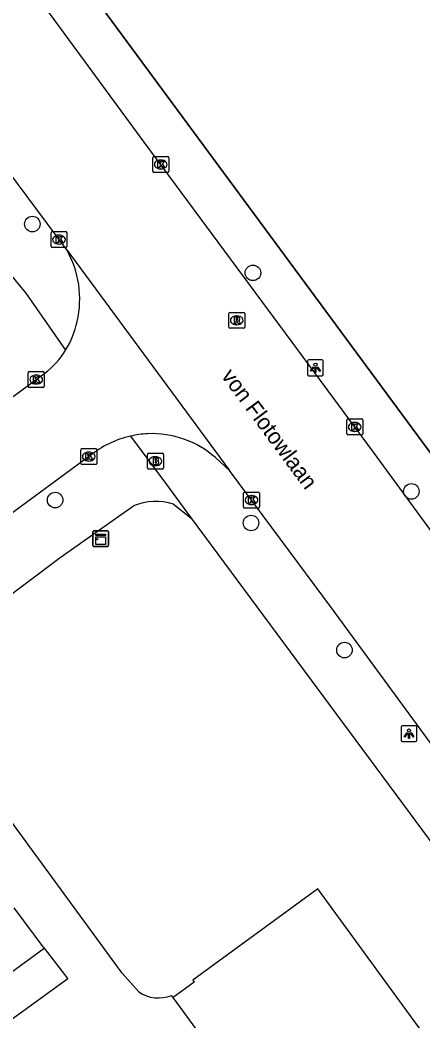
# Model space of a CAD drawing. Extents: x 159040 to 160094, y 381214 to 382518.
# Drawn here: x 159833.6 to 159859, y 382144.1 to 382207.1 of the extents above; entities that cross this region are included whole.
import ezdxf

# ---------------------------------------------------------------- set-up
doc = ezdxf.new("R2010")
doc.units = 0
for name, color, linetype in [('IMGEO_Boom', 7, 'Continuous'), ('IMGEO_Brandkraan', 7, 'Continuous'), ('IMGEO_Hek', 7, 'Continuous'), ('IMGEO_Kast', 7, 'Continuous'), ('IMGEO_Kolk', 7, 'Continuous'), ('IMGEO_Lichtpunt', 7, 'Continuous'), ('IMGEO_Openbare_ruimte_label', 7, 'Continuous'), ('IMGEO_Pand', 7, 'Continuous'), ('IMGEO_Rijbaan_lokaal_gesloten', 7, 'Continuous'), ('IMGEO_Rijbaan_lokaal_open', 7, 'Continuous'), ('IMGEO_Rioolput', 7, 'Continuous'), ('IMGEO_Voetpad_gesloten', 7, 'Continuous'), ('IMGEO_Voetpad_open', 7, 'Continuous')]:
    doc.layers.add(name, color=color, linetype=linetype)

msp = doc.modelspace()

# ---------------------------------------------------------------- linework, layer by layer
at = {"layer": 'IMGEO_Boom'}
for centre in [(159834.423, 382194.255), (159848.303, 382191.182), (159858.274, 382177.424), (159835.855, 382176.88), (159848.185, 382175.439), (159854.064, 382167.436)]:
    msp.add_circle(centre, 0.489, dxfattribs=at)
at = {"layer": 'IMGEO_Brandkraan'}
for p, q in [((159841.668, 382178.902), (159841.668, 382179.754)), ((159841.743, 382179.828), (159842.595, 382179.828)), ((159842.669, 382179.754), (159842.669, 382178.902)), ((159842.179, 382179.048), (159842.154, 382179.048)), ((159842.156, 382179.608), (159842.181, 382179.608)), ((159842.595, 382178.828), (159841.743, 382178.828))]:
    msp.add_line(p, q, dxfattribs=at)
for points in [[(159841.668, 382178.902), (159841.668, 382179.754)], [(159841.743, 382179.828), (159842.595, 382179.828)], [(159842.669, 382179.754), (159842.669, 382178.902)], [(159842.016, 382179.528), (159842.016, 382179.128), (159842.229, 382179.128)], [(159842.247, 382179.528), (159842.016, 382179.528)], [(159842.195, 382179.447), (159842.141, 382179.447), (159842.141, 382179.371)], [(159842.141, 382179.371), (159842.194, 382179.371)], [(159842.203, 382179.295), (159842.141, 382179.295), (159842.141, 382179.214)], [(159842.141, 382179.214), (159842.203, 382179.214)], [(159842.595, 382178.828), (159841.743, 382178.828)]]:
    msp.add_lwpolyline(points, dxfattribs=at)
for centre, radius, start, end in [((159841.745, 382179.752), 0.0765, 91.55205, 178.44795), ((159841.745, 382179.752), 0.0765, 91.55205, 178.44795), ((159842.593, 382179.752), 0.0765, 1.55205, 88.44795), ((159842.593, 382179.752), 0.0765, 1.55205, 88.44795), ((159842.196, 382179.409), 0.0379, 267.82845, 90.93552), ((159842.204, 382179.254), 0.0404, 269.87594, 90.50774), ((159842.235, 382179.379), 0.251, 268.66757, 293.53466), ((159842.251, 382179.383), 0.145, 59.4692, 91.53667), ((159842.276, 382179.43), 0.0922, 285.51372, 58.15012), ((159842.281, 382179.238), 0.105, 301.31148, 78.98903), ((159841.745, 382178.904), 0.0765, 181.55205, 268.44795), ((159841.745, 382178.904), 0.0765, 181.55205, 268.44795), ((159842.593, 382178.904), 0.0765, 271.55205, 358.44795), ((159842.593, 382178.904), 0.0765, 271.55205, 358.44795)]:
    msp.add_arc(centre, radius, start, end, dxfattribs=at)
for centre, major_axis, ratio, start_param, end_param in [((159842.155, 382179.328), (-0.387, 0.002), 0.722429, 4.712389, 7.853982), ((159842.18, 382179.328), (-0.39, 0.002), 0.717154, 1.570796, 4.712389)]:
    msp.add_ellipse(centre, major_axis=major_axis, ratio=ratio, start_param=start_param, end_param=end_param, dxfattribs=at)
at = {"layer": 'IMGEO_Hek'}
msp.add_lwpolyline([(159867.666, 382168.76), (159815.302, 382239.717)], dxfattribs=at)
at = {"layer": 'IMGEO_Kast'}
for p, q in [((159838.222, 382174.025), (159838.222, 382174.866)), ((159838.222, 382174.866), (159838.222, 382174.025)), ((159838.297, 382174.95), (159839.138, 382174.95)), ((159839.138, 382174.95), (159838.297, 382174.95)), ((159839.222, 382174.875), (159839.222, 382174.034)), ((159839.222, 382174.034), (159839.222, 382174.875)), ((159839.147, 382173.95), (159838.306, 382173.95)), ((159838.306, 382173.95), (159839.147, 382173.95))]:
    msp.add_line(p, q, dxfattribs=at)
for points in [[(159838.417, 382174.74), (159839.017, 382174.74), (159839.017, 382174.655), (159838.417, 382174.655), (159838.417, 382174.74)], [(159838.417, 382174.565), (159839.017, 382174.565), (159839.017, 382174.076), (159838.417, 382174.076), (159838.417, 382174.565)]]:
    msp.add_lwpolyline(points, dxfattribs=at)
msp.add_circle((159838.501, 382174.414), 0.0377, dxfattribs=at)
for centre, start, end in [((159838.3, 382174.872), 92.4484, 184.28452), ((159838.3, 382174.872), 92.4484, 184.28452), ((159839.144, 382174.872), 2.4484, 94.28452), ((159839.144, 382174.872), 2.4484, 94.28452), ((159838.3, 382174.028), 182.4484, 274.28452), ((159838.3, 382174.028), 182.4484, 274.28452), ((159839.144, 382174.028), 272.4484, 4.28452), ((159839.144, 382174.028), 272.4484, 4.28452)]:
    msp.add_arc(centre, 0.0779, start, end, dxfattribs=at)
at = {"layer": 'IMGEO_Kolk'}
for p, q in [((159842.001, 382197.582), (159842.001, 382198.434)), ((159842.076, 382198.508), (159842.928, 382198.508)), ((159842.489, 382198.288), (159842.514, 382198.288)), ((159843.002, 382198.434), (159843.002, 382197.582)), ((159842.928, 382197.508), (159842.076, 382197.508)), ((159842.512, 382197.728), (159842.487, 382197.728)), ((159835.6, 382192.852), (159835.6, 382193.704)), ((159835.675, 382193.778), (159836.527, 382193.778)), ((159836.088, 382193.558), (159836.113, 382193.558)), ((159836.601, 382193.704), (159836.601, 382192.852)), ((159836.111, 382192.998), (159836.086, 382192.998)), ((159836.527, 382192.778), (159835.675, 382192.778)), ((159834.164, 382184.042), (159834.164, 382184.894)), ((159834.239, 382184.968), (159835.091, 382184.968)), ((159834.652, 382184.748), (159834.677, 382184.748)), ((159835.165, 382184.894), (159835.165, 382184.042)), ((159834.675, 382184.188), (159834.65, 382184.188)), ((159835.091, 382183.968), (159834.239, 382183.968)), ((159854.211, 382181.059), (159854.211, 382181.911)), ((159854.286, 382181.985), (159855.138, 382181.985)), ((159854.699, 382181.765), (159854.724, 382181.765)), ((159855.212, 382181.911), (159855.212, 382181.059)), ((159855.138, 382180.985), (159854.286, 382180.985)), ((159854.722, 382181.205), (159854.697, 382181.205)), ((159837.474, 382179.191), (159837.474, 382180.043)), ((159837.549, 382180.117), (159838.401, 382180.117)), ((159837.962, 382179.897), (159837.987, 382179.897)), ((159838.475, 382180.043), (159838.475, 382179.191)), ((159838.401, 382179.117), (159837.549, 382179.117)), ((159837.985, 382179.337), (159837.96, 382179.337)), ((159847.713, 382176.454), (159847.713, 382177.306)), ((159847.788, 382177.38), (159848.64, 382177.38)), ((159848.201, 382177.16), (159848.226, 382177.16)), ((159848.714, 382177.306), (159848.714, 382176.454)), ((159848.224, 382176.6), (159848.199, 382176.6)), ((159848.64, 382176.38), (159847.788, 382176.38))]:
    msp.add_line(p, q, dxfattribs=at)
for points in [[(159842.001, 382197.582), (159842.001, 382198.434)], [(159842.076, 382198.508), (159842.928, 382198.508)], [(159842.322, 382198.208), (159842.445, 382198.208), (159842.445, 382198.057), (159842.575, 382198.208), (159842.739, 382198.208), (159842.593, 382198.057), (159842.746, 382197.808), (159842.594, 382197.808), (159842.509, 382197.972), (159842.445, 382197.905), (159842.445, 382197.808), (159842.322, 382197.808), (159842.322, 382198.208)], [(159843.002, 382198.434), (159843.002, 382197.582)], [(159842.928, 382197.508), (159842.076, 382197.508)], [(159835.6, 382192.852), (159835.6, 382193.704)], [(159835.675, 382193.778), (159836.527, 382193.778)], [(159835.921, 382193.478), (159836.044, 382193.478), (159836.044, 382193.327), (159836.174, 382193.478), (159836.338, 382193.478), (159836.192, 382193.327), (159836.345, 382193.078), (159836.193, 382193.078), (159836.108, 382193.242), (159836.044, 382193.175), (159836.044, 382193.078), (159835.921, 382193.078), (159835.921, 382193.478)], [(159836.601, 382193.704), (159836.601, 382192.852)], [(159836.527, 382192.778), (159835.675, 382192.778)], [(159834.164, 382184.042), (159834.164, 382184.894)], [(159834.239, 382184.968), (159835.091, 382184.968)], [(159834.485, 382184.668), (159834.608, 382184.668), (159834.608, 382184.517), (159834.738, 382184.668), (159834.902, 382184.668), (159834.756, 382184.517), (159834.909, 382184.268), (159834.757, 382184.268), (159834.672, 382184.432), (159834.608, 382184.365), (159834.608, 382184.268), (159834.485, 382184.268), (159834.485, 382184.668)], [(159835.165, 382184.894), (159835.165, 382184.042)], [(159835.091, 382183.968), (159834.239, 382183.968)], [(159854.211, 382181.059), (159854.211, 382181.911)], [(159854.286, 382181.985), (159855.138, 382181.985)], [(159854.532, 382181.685), (159854.655, 382181.685), (159854.655, 382181.534), (159854.785, 382181.685), (159854.949, 382181.685), (159854.803, 382181.534), (159854.956, 382181.285), (159854.804, 382181.285), (159854.719, 382181.449), (159854.655, 382181.382), (159854.655, 382181.285), (159854.532, 382181.285), (159854.532, 382181.685)], [(159855.212, 382181.911), (159855.212, 382181.059)], [(159855.138, 382180.985), (159854.286, 382180.985)], [(159837.474, 382179.191), (159837.474, 382180.043)], [(159837.549, 382180.117), (159838.401, 382180.117)], [(159837.795, 382179.817), (159837.918, 382179.817), (159837.918, 382179.666), (159838.048, 382179.817), (159838.212, 382179.817), (159838.066, 382179.666), (159838.219, 382179.417), (159838.067, 382179.417), (159837.982, 382179.581), (159837.918, 382179.514), (159837.918, 382179.417), (159837.795, 382179.417), (159837.795, 382179.817)], [(159838.475, 382180.043), (159838.475, 382179.191)], [(159838.401, 382179.117), (159837.549, 382179.117)], [(159847.713, 382176.454), (159847.713, 382177.306)], [(159847.788, 382177.38), (159848.64, 382177.38)], [(159848.714, 382177.306), (159848.714, 382176.454)], [(159848.034, 382177.08), (159848.157, 382177.08), (159848.157, 382176.929), (159848.287, 382177.08), (159848.451, 382177.08), (159848.305, 382176.929), (159848.458, 382176.68), (159848.306, 382176.68), (159848.221, 382176.844), (159848.157, 382176.777), (159848.157, 382176.68), (159848.034, 382176.68), (159848.034, 382177.08)], [(159848.64, 382176.38), (159847.788, 382176.38)]]:
    msp.add_lwpolyline(points, dxfattribs=at)
for centre, start, end in [((159842.078, 382198.432), 91.55205, 178.44795), ((159842.078, 382198.432), 91.55205, 178.44795), ((159842.926, 382198.432), 1.55205, 88.44795), ((159842.926, 382198.432), 1.55205, 88.44795), ((159842.078, 382197.584), 181.55205, 268.44795), ((159842.078, 382197.584), 181.55205, 268.44795), ((159842.926, 382197.584), 271.55205, 358.44795), ((159842.926, 382197.584), 271.55205, 358.44795), ((159835.677, 382193.702), 91.55205, 178.44795), ((159835.677, 382193.702), 91.55205, 178.44795), ((159836.525, 382193.702), 1.55205, 88.44795), ((159836.525, 382193.702), 1.55205, 88.44795), ((159835.677, 382192.854), 181.55205, 268.44795), ((159835.677, 382192.854), 181.55205, 268.44795), ((159836.525, 382192.854), 271.55205, 358.44795), ((159836.525, 382192.854), 271.55205, 358.44795), ((159834.241, 382184.892), 91.55205, 178.44795), ((159834.241, 382184.892), 91.55205, 178.44795), ((159835.089, 382184.892), 1.55205, 88.44795), ((159835.089, 382184.892), 1.55205, 88.44795), ((159834.241, 382184.044), 181.55205, 268.44795), ((159834.241, 382184.044), 181.55205, 268.44795), ((159835.089, 382184.044), 271.55205, 358.44795), ((159835.089, 382184.044), 271.55205, 358.44795), ((159854.288, 382181.909), 91.55205, 178.44795), ((159854.288, 382181.909), 91.55205, 178.44795), ((159855.136, 382181.909), 1.55205, 88.44795), ((159855.136, 382181.909), 1.55205, 88.44795), ((159854.288, 382181.061), 181.55205, 268.44795), ((159854.288, 382181.061), 181.55205, 268.44795), ((159855.136, 382181.061), 271.55205, 358.44795), ((159855.136, 382181.061), 271.55205, 358.44795), ((159837.551, 382180.041), 91.55205, 178.44795), ((159837.551, 382180.041), 91.55205, 178.44795), ((159838.399, 382180.041), 1.55205, 88.44795), ((159838.399, 382180.041), 1.55205, 88.44795), ((159837.551, 382179.193), 181.55205, 268.44795), ((159837.551, 382179.193), 181.55205, 268.44795), ((159838.399, 382179.193), 271.55205, 358.44795), ((159838.399, 382179.193), 271.55205, 358.44795), ((159847.79, 382177.304), 91.55205, 178.44795), ((159847.79, 382177.304), 91.55205, 178.44795), ((159848.638, 382177.304), 1.55205, 88.44795), ((159848.638, 382177.304), 1.55205, 88.44795), ((159847.79, 382176.456), 181.55205, 268.44795), ((159847.79, 382176.456), 181.55205, 268.44795), ((159848.638, 382176.456), 271.55205, 358.44795), ((159848.638, 382176.456), 271.55205, 358.44795)]:
    msp.add_arc(centre, 0.0765, start, end, dxfattribs=at)
for centre, major_axis, ratio, start_param, end_param in [((159842.488, 382198.008), (-0.387, 0.002), 0.722429, 4.712389, 7.853982), ((159842.513, 382198.008), (-0.39, 0.002), 0.717154, 1.570796, 4.712389), ((159836.087, 382193.278), (-0.387, 0.002), 0.722429, 4.712389, 7.853982), ((159836.112, 382193.278), (-0.39, 0.002), 0.717154, 1.570796, 4.712389), ((159834.651, 382184.468), (-0.387, 0.002), 0.722429, 4.712389, 7.853982), ((159834.676, 382184.468), (-0.39, 0.002), 0.717154, 1.570796, 4.712389), ((159854.698, 382181.485), (-0.387, 0.002), 0.722429, 4.712389, 7.853982), ((159854.723, 382181.485), (-0.39, 0.002), 0.717154, 1.570796, 4.712389), ((159837.961, 382179.617), (-0.387, 0.002), 0.722429, 4.712389, 7.853982), ((159837.986, 382179.617), (-0.39, 0.002), 0.717154, 1.570796, 4.712389), ((159848.2, 382176.88), (-0.387, 0.002), 0.722429, 4.712389, 7.853982), ((159848.225, 382176.88), (-0.39, 0.002), 0.717154, 1.570796, 4.712389)]:
    msp.add_ellipse(centre, major_axis=major_axis, ratio=ratio, start_param=start_param, end_param=end_param, dxfattribs=at)
at = {"layer": 'IMGEO_Lichtpunt'}
for p, q in [((159851.738, 382185.611), (159851.738, 382184.804)), ((159851.738, 382185.611), (159851.738, 382184.804)), ((159852.64, 382185.706), (159851.832, 382185.706)), ((159852.64, 382185.706), (159851.832, 382185.706)), ((159852.734, 382184.804), (159852.734, 382185.611)), ((159852.734, 382184.804), (159852.734, 382185.611)), ((159851.832, 382184.71), (159852.64, 382184.71)), ((159851.832, 382184.71), (159852.64, 382184.71)), ((159858.53, 382162.67), (159857.722, 382162.67)), ((159858.53, 382162.67), (159857.722, 382162.67)), ((159857.628, 382162.575), (159857.628, 382161.768)), ((159857.628, 382162.575), (159857.628, 382161.768)), ((159858.624, 382161.768), (159858.624, 382162.575)), ((159858.624, 382161.768), (159858.624, 382162.575)), ((159857.722, 382161.674), (159858.53, 382161.674)), ((159857.722, 382161.674), (159858.53, 382161.674))]:
    msp.add_line(p, q, dxfattribs=at)
for points in [[(159852.112, 382185.275), (159852.151, 382185.247), (159851.963, 382184.985), (159851.925, 382185.012), (159852.112, 382185.275)], [(159852.214, 382185.227), (159852.261, 382185.227), (159852.261, 382184.905), (159852.214, 382184.905), (159852.214, 382185.227)], [(159852.324, 382185.247), (159852.362, 382185.274), (159852.549, 382185.012), (159852.51, 382184.984), (159852.324, 382185.247)], [(159858.002, 382162.239), (159858.041, 382162.211), (159857.853, 382161.949), (159857.815, 382161.976), (159858.002, 382162.239)], [(159858.104, 382162.191), (159858.151, 382162.191), (159858.151, 382161.869), (159858.104, 382161.869), (159858.104, 382162.191)], [(159858.214, 382162.211), (159858.252, 382162.238), (159858.439, 382161.976), (159858.4, 382161.948), (159858.214, 382162.211)]]:
    msp.add_lwpolyline(points, dxfattribs=at)
for centre in [(159852.237, 382185.409), (159858.127, 382162.373)]:
    msp.add_circle(centre, 0.0994, dxfattribs=at)
for centre, start, end in [((159851.832, 382185.611), 90, 180), ((159851.832, 382185.611), 90, 180), ((159852.64, 382185.611), 0, 90), ((159852.64, 382185.611), 0, 90), ((159851.832, 382184.804), 180, 270), ((159851.832, 382184.804), 180, 270), ((159852.64, 382184.804), 270, 0), ((159852.64, 382184.804), 270, 360), ((159857.722, 382162.575), 90, 180), ((159857.722, 382162.575), 90, 180), ((159858.53, 382162.575), 0, 90), ((159858.53, 382162.575), 0, 90), ((159857.722, 382161.768), 180, 270), ((159857.722, 382161.768), 180, 270), ((159858.53, 382161.768), 270, 0), ((159858.53, 382161.768), 270, 360)]:
    msp.add_arc(centre, 0.0946, start, end, dxfattribs=at)
at = {"layer": 'IMGEO_Pand'}
for points in [[(159858.754, 382124.365), (159860.079, 382125.333), (159860.173, 382125.203), (159868.034, 382130.939), (159852.378, 382152.403), (159844.516, 382146.666), (159844.61, 382146.535), (159843.284, 382145.567)], [(159858.754, 382124.365), (159854.02, 382130.852), (159854.602, 382131.278), (159848.6, 382139.504), (159848.018, 382139.08), (159843.284, 382145.567)]]:
    msp.add_lwpolyline(points, dxfattribs=at)
at = {"layer": 'IMGEO_Rijbaan_lokaal_gesloten'}
for points in [[(159865.33, 382166.993), (159855.887, 382179.891), (159849.647, 382188.355), (159841.456, 382199.419), (159813.067, 382238.13)], [(159836.583, 382192.633), (159830.978, 382200.161), (159806.311, 382233.789)], [(159836.583, 382192.633), (159846.838, 382178.734)], [(159875.163, 382140.028), (159871.707, 382144.885), (159864.566, 382154.639), (159853.258, 382170.098), (159846.838, 382178.734)]]:
    msp.add_lwpolyline(points, dxfattribs=at)
at = {"layer": 'IMGEO_Rijbaan_lokaal_open'}
for points in [[(159810.191, 382167.32), (159810.52, 382166.864), (159813.184, 382168.78), (159813.687, 382169.141), (159818.275, 382172.431), (159835.201, 382184.861)], [(159840.598, 382180.904), (159842.855, 382177.856), (159844.422, 382175.74)], [(159838.038, 382179.664), (159817.865, 382164.804), (159815.425, 382163.03), (159811.204, 382159.96), (159806.804, 382156.761), (159801.44, 382152.862), (159796.855, 382149.469), (159793.026, 382146.712), (159785.799, 382141.378), (159781.804, 382138.509), (159777.161, 382135.077), (159771.802, 382131.204), (159767.129, 382127.786), (159763.212, 382124.921), (159756.822, 382120.267)], [(159846.838, 382178.734), (159845.948, 382179.551)], [(159844.422, 382175.74), (159872.215, 382138.205)], [(159841.119, 382145.915), (159840.078, 382147.104), (159827.347, 382164.493)], [(159835.166, 382148.68), (159833.273, 382151.218)], [(159835.166, 382148.68), (159836.653, 382146.744), (159832.353, 382143.626)], [(159843.284, 382145.567), (159843.188, 382145.697)]]:
    msp.add_lwpolyline(points, dxfattribs=at)
for centre, radius, start, end in [((159831.221, 382189.552), 6.185, 346.64366, 29.88324), ((159831.781, 382189.263), 5.575, 328.02526, 348.19757), ((159831.806, 382189.242), 5.542, 307.77543, 328.07573), ((159842.026, 382174.693), 6.373, 102.94846, 128.74031), ((159842.014, 382174.799), 6.268, 93.09496, 103.06106), ((159841.922, 382174.943), 6.119, 48.85846, 92.30357), ((159842.362, 382147.786), 2.246, 236.39828, 291.57218)]:
    msp.add_arc(centre, radius, start, end, dxfattribs=at)
at = {"layer": 'IMGEO_Rioolput'}
for p, q in [((159846.787, 382187.767), (159846.787, 382188.619)), ((159846.862, 382188.693), (159847.714, 382188.693)), ((159847.275, 382188.473), (159847.3, 382188.473)), ((159847.788, 382188.619), (159847.788, 382187.767)), ((159847.298, 382187.913), (159847.273, 382187.913)), ((159847.714, 382187.693), (159846.862, 382187.693))]:
    msp.add_line(p, q, dxfattribs=at)
for points in [[(159846.787, 382187.767), (159846.787, 382188.619)], [(159846.862, 382188.693), (159847.714, 382188.693)], [(159847.788, 382188.619), (159847.788, 382187.767)], [(159847.376, 382188.391), (159847.124, 382188.393), (159847.124, 382187.993)], [(159847.124, 382187.993), (159847.248, 382187.993), (159847.248, 382188.155), (159847.259, 382188.155)], [(159847.302, 382188.312), (159847.248, 382188.312), (159847.248, 382188.231)], [(159847.248, 382188.231), (159847.3, 382188.231)], [(159847.306, 382188.126), (159847.377, 382187.993), (159847.517, 382187.993), (159847.452, 382188.119)], [(159847.714, 382187.693), (159846.862, 382187.693)]]:
    msp.add_lwpolyline(points, dxfattribs=at)
for centre, radius, start, end in [((159846.864, 382188.617), 0.0765, 91.55205, 178.44795), ((159846.864, 382188.617), 0.0765, 91.55205, 178.44795), ((159847.712, 382188.617), 0.0765, 1.55205, 88.44795), ((159847.712, 382188.617), 0.0765, 1.55205, 88.44795), ((159847.258, 382188.102), 0.0533, 26.02933, 88.69889), ((159847.284, 382188.42), 0.19, 274.7715, 282.96867), ((159847.308, 382188.216), 0.0964, 77.00612, 93.18647), ((159847.322, 382188.273), 0.0378, 276.66336, 79.67722), ((159847.375, 382188.281), 0.109, 350.36119, 89.41601), ((159847.373, 382188.281), 0.112, 277.58423, 350.98172), ((159847.357, 382188.066), 0.108, 29.51342, 73.79051), ((159846.864, 382187.769), 0.0765, 181.55205, 268.44795), ((159846.864, 382187.769), 0.0765, 181.55205, 268.44795), ((159847.712, 382187.769), 0.0765, 271.55205, 358.44795), ((159847.712, 382187.769), 0.0765, 271.55205, 358.44795)]:
    msp.add_arc(centre, radius, start, end, dxfattribs=at)
for centre, major_axis, ratio, start_param, end_param in [((159847.274, 382188.193), (-0.387, 0.002), 0.722429, 4.712389, 7.853982), ((159847.299, 382188.193), (-0.39, 0.002), 0.717154, 1.570796, 4.712389)]:
    msp.add_ellipse(centre, major_axis=major_axis, ratio=ratio, start_param=start_param, end_param=end_param, dxfattribs=at)
at = {"layer": 'IMGEO_Voetpad_gesloten'}
msp.add_lwpolyline([(159811.05, 382131.012), (159835.166, 382148.68)], dxfattribs=at)
at = {"layer": 'IMGEO_Voetpad_open'}
for points in [[(159815.302, 382239.717), (159867.666, 382168.76)], [(159832.924, 382191.229), (159834.014, 382189.911), (159836.51, 382186.311)], [(159827.923, 382167.083), (159836.176, 382173.262), (159840.792, 382176.516)], [(159843.311, 382176.619), (159844.422, 382175.74)]]:
    msp.add_lwpolyline(points, dxfattribs=at)
msp.add_arc((159842.189, 382173.195), 3.603, 71.86321, 112.81975, dxfattribs=at)

# ---------------------------------------------------------------- texts
at = {"layer": 'IMGEO_Openbare_ruimte_label'}
msp.add_text('von Flotowlaan', height=1, rotation=306.58342, dxfattribs=at).set_placement((159846.272, 382184.686))

doc.saveas('drawing.dxf')
